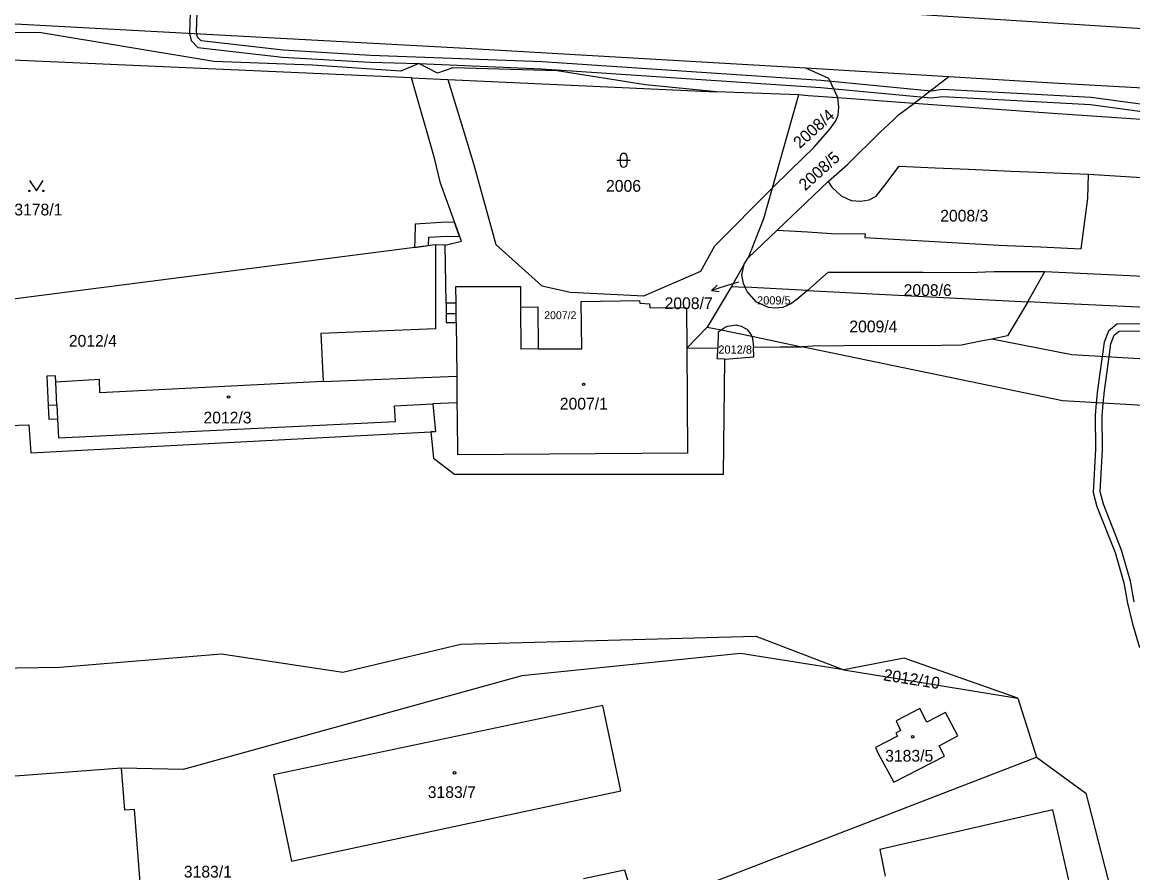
# Model space of a CAD drawing. Extents: x -869103 to -863415, y -1015889 to -1012477.
# Drawn here: x -866349.1 to -866188.4, y -1014341 to -1014217.9 of the extents above; entities that cross this region are included whole.
import ezdxf

# ---------------------------------------------------------------- set-up
doc = ezdxf.new("R2010")
doc.units = 0
for name, color, linetype in [('Hranice parcel', 7, 'Continuous'), ('Parcelní čísla', 7, 'Continuous'), ('Pop  PČ popisy', 7, 'Continuous'), ('Vnitřní kresba', 7, 'Continuous'), ('Věcná břemena k části', 7, 'Continuous'), ('Značky budov', 7, 'Continuous'), ('Značky kultur', 7, 'Continuous')]:
    doc.layers.add(name, color=color, linetype=linetype)

msp = doc.modelspace()

# ---------------------------------------------------------------- linework, layer by layer
at = {"layer": 'Hranice parcel'}
for p, q in [((-866292.75, -1014225.99), (-866378.17, -1014222.21)), ((-866292.75, -1014225.99), (-866287.52, -1014226.23)), ((-866287.52, -1014226.23), (-866248.66, -1014228.04)), ((-866287.52, -1014226.23), (-866284.83, -1014235.07)), ((-866236.8, -1014228.44), (-866240.61, -1014241.97)), ((-866220.1, -1014229.7), (-866231.11, -1014228.9)), ((-866194.87, -1014239.95), (-866092.98, -1014246.3)), ((-866239.9, -1014248.04), (-866232.5, -1014241)), ((-866244.08, -1014252.01), (-866239.9, -1014248.04)), ((-866239.9, -1014248.04), (-866235.49, -1014248.29)), ((-866289.31, -1014250.13), (-866382.69, -1014262.19)), ((-866287.91, -1014250.18), (-866289.31, -1014250.13)), ((-866287.76, -1014258.55), (-866287.91, -1014250.18)), ((-866244.67, -1014252.95), (-866244.08, -1014252.01)), ((-866244.67, -1014252.95), (-866246.48, -1014256.19)), ((-866203.61, -1014258.39), (-866201.15, -1014254.03)), ((-866246.48, -1014256.19), (-866250, -1014262.04)), ((-866246.48, -1014256.19), (-866244.52, -1014256.29)), ((-866235.49, -1014256.75), (-866244.52, -1014256.29)), ((-866235.49, -1014256.75), (-866203.61, -1014258.39)), ((-866250, -1014262.04), (-866252.93, -1014265.12)), ((-866230.24, -1014311.64), (-866205.08, -1014315.73)), ((-866260.16, -1014346.56), (-866202.38, -1014324.25)), ((-866334.69, -1014325.86), (-866419.47, -1014332.26))]:
    msp.add_line(p, q, dxfattribs=at)
for points in [[(-866564.4, -1014173.04), (-866551.48, -1014178.53), (-866472.75, -1014197.95), (-866443.8, -1014203.39), (-866405.07, -1014207.18), (-866319.44, -1014210.83), (-866244.9, -1014215.2), (-866146.71, -1014221.41), (-866140.03, -1014222.02), (-866096, -1014224.25), (-866069.13, -1014227.25), (-866022.19, -1014235.66), (-865901.45, -1014259.75)], [(-866400.67, -1014215.51), (-866390.28, -1014216.02), (-866284.93, -1014221.72)], [(-866248.66, -1014228.04), (-866258.91, -1014227), (-866271.7, -1014224.98), (-866286.77, -1014224.54), (-866289, -1014225.31), (-866291.69, -1014223.92), (-866294.31, -1014225.05), (-866307.09, -1014224.14), (-866321.36, -1014223.64), (-866346.31, -1014219.47), (-866399.82, -1014218.8), (-866400.72, -1014218.76)], [(-866284.93, -1014221.72), (-866235.77, -1014224.55), (-866215.04, -1014225.81)], [(-866287.91, -1014250.18), (-866285.55, -1014249.64), (-866288.58, -1014241.22), (-866289.45, -1014237.62), (-866292.75, -1014225.99)], [(-866215.04, -1014225.81), (-866200, -1014226.73), (-866158.99, -1014228.97)], [(-866236.8, -1014228.44), (-866242.08, -1014228.26), (-866248.66, -1014228.04)], [(-866240.61, -1014241.97), (-866237.9, -1014239.29), (-866234.58, -1014236.05), (-866232.25, -1014233.44), (-866231.39, -1014232.19), (-866231.07, -1014231.37), (-866230.97, -1014230.23), (-866231.11, -1014228.9)], [(-866231.11, -1014228.9), (-866235.38, -1014228.6), (-866236.8, -1014228.44)], [(-866232.5, -1014241), (-866229.68, -1014238.49), (-866224.99, -1014233.86), (-866223.01, -1014232.02), (-866222.31, -1014231.34), (-866220.9, -1014230.3), (-866220.1, -1014229.7)], [(-866091.69, -1014238.54), (-866200, -1014231.17), (-866220.1, -1014229.7)], [(-866284.83, -1014235.07), (-866283.76, -1014238.56), (-866280.56, -1014250.12)], [(-866232.5, -1014241), (-866231.98, -1014241.82), (-866230.61, -1014243.07), (-866229.19, -1014243.75), (-866227.85, -1014243.82), (-866226.58, -1014243.63), (-866225.54, -1014243.13), (-866224.47, -1014241.73), (-866222.24, -1014238.77), (-866217.03, -1014239.02), (-866212.21, -1014239.19), (-866206.03, -1014239.47), (-866194.87, -1014239.95)], [(-866235.49, -1014248.29), (-866232.03, -1014248.49), (-866227.14, -1014248.54), (-866227.21, -1014249.1), (-866207.83, -1014250.22), (-866201.81, -1014250.46), (-866195.92, -1014250.73), (-866194.95, -1014243.44), (-866194.87, -1014239.95)], [(-866250.93, -1014253.96), (-866248.9, -1014250.3), (-866240.61, -1014241.97)], [(-866240.61, -1014241.97), (-866241.85, -1014246.37), (-866243.13, -1014249.58), (-866244.08, -1014252.01)], [(-866289.31, -1014250.13), (-866289.3, -1014262.3), (-866305.89, -1014263), (-866305.53, -1014269.93), (-866337.82, -1014271.57), (-866337.89, -1014269.62), (-866344.2, -1014270.02), (-866344.24, -1014269.11), (-866345.49, -1014269.17), (-866345.29, -1014273.38), (-866345.2, -1014275.39), (-866343.94, -1014275.33), (-866343.82, -1014278.07), (-866295.1, -1014275.71), (-866295.21, -1014273.42), (-866289.7, -1014273.14)], [(-866280.56, -1014250.12), (-866273.91, -1014256.08), (-866269.76, -1014257), (-866259.16, -1014257.51), (-866250.93, -1014253.96)], [(-866244.52, -1014256.29), (-866244.76, -1014255.74), (-866244.97, -1014254.54), (-866244.67, -1014252.95)], [(-866235.49, -1014256.75), (-866232.5, -1014254.12), (-866218.78, -1014254.1), (-866212.23, -1014254.13), (-866208.5, -1014254.01), (-866201.15, -1014254.03)], [(-866201.15, -1014254.03), (-866155.28, -1014256.17), (-866155.51, -1014260.67)], [(-866287.76, -1014258.55), (-866286.31, -1014258.54), (-866286.34, -1014256.19), (-866277.02, -1014256.2), (-866277, -1014259.16), (-866274.47, -1014259.14), (-866274.43, -1014265.2), (-866268.15, -1014265.18), (-866268.22, -1014258.35), (-866259.78, -1014258.22), (-866259.75, -1014258.58), (-866258.32, -1014258.69), (-866258.31, -1014259.21), (-866253, -1014259.26), (-866252.93, -1014265.12)], [(-866235.49, -1014256.75), (-866237.04, -1014258.08), (-866237.89, -1014258.69), (-866239.08, -1014259.23), (-866240.2, -1014259.31), (-866241.13, -1014259.23), (-866242.91, -1014258.4), (-866244.24, -1014256.92), (-866244.37, -1014256.62), (-866244.52, -1014256.29)], [(-866287.76, -1014258.55), (-866287.75, -1014260.1), (-866287.74, -1014261.4), (-866286.29, -1014261.39), (-866286.23, -1014269.13), (-866286.19, -1014273.02), (-866289.7, -1014273.14)], [(-866203.61, -1014258.39), (-866206.57, -1014263.32), (-866208.84, -1014263.82)], [(-866155.51, -1014260.67), (-866200, -1014258.57), (-866203.61, -1014258.39)], [(-866382.69, -1014262.19), (-866380.15, -1014281.51), (-866351.07, -1014277.1), (-866351.09, -1014276.3), (-866348.13, -1014276.19), (-866347.8, -1014280.25), (-866289.99, -1014277.18)], [(-866250, -1014262.04), (-866247.99, -1014262.46), (-866243.56, -1014263.38), (-866236.33, -1014264.89)], [(-866247.43, -1014266.7), (-866243.26, -1014266.36), (-866243.32, -1014264.96), (-866239.4, -1014264.91), (-866236.33, -1014264.89)], [(-866208.84, -1014263.82), (-866210.67, -1014264.15), (-866213.21, -1014264.64), (-866219.02, -1014264.75), (-866225.72, -1014264.71), (-866234.74, -1014264.79), (-866236.33, -1014264.89)], [(-866045.86, -1014385.07), (-866057.72, -1014389.65), (-866064.07, -1014372.04), (-866074.29, -1014325.38), (-866087.82, -1014302.45), (-866102.61, -1014282.52), (-866136.18, -1014276.34), (-866198.61, -1014272.74), (-866236.33, -1014264.89)], [(-866079.67, -1014299.28), (-866099.85, -1014278.57), (-866145.81, -1014269.11), (-866197.27, -1014266.05), (-866208.84, -1014263.82)], [(-866247.43, -1014266.7), (-866248.56, -1014266.66), (-866248.49, -1014266.46), (-866248.48, -1014265.13), (-866252.93, -1014265.12)], [(-866289.99, -1014277.18), (-866289.59, -1014281.02), (-866286.55, -1014283.31), (-866247.63, -1014283.31), (-866247.43, -1014266.7)], [(-866289.7, -1014273.14), (-866289.28, -1014277.21), (-866289.99, -1014277.18)], [(-866446.76, -1014282.46), (-866441.56, -1014282.42), (-866438.65, -1014282.16), (-866436.71, -1014282.15), (-866436.73, -1014282.66), (-866430.81, -1014282.63), (-866412.42, -1014280.56), (-866398.8, -1014278.57), (-866402.92, -1014302.94), (-866387.82, -1014309.04), (-866359.17, -1014311.5), (-866343.6, -1014311.26), (-866320.23, -1014309.31), (-866302.71, -1014311.95), (-866285.64, -1014307.94), (-866242.97, -1014306.75), (-866230.24, -1014311.64)], [(-866230.24, -1014311.64), (-866235.17, -1014310.84), (-866245.17, -1014309.28), (-866276.79, -1014312.49), (-866325.8, -1014326.03), (-866334.69, -1014325.86)], [(-866205.08, -1014315.73), (-866221.53, -1014309.92), (-866230.24, -1014311.64)], [(-866205.08, -1014315.73), (-866203.83, -1014319.68), (-866202.38, -1014324.25)], [(-866265.08, -1014316.78), (-866312.71, -1014326.83), (-866310.12, -1014339.29), (-866262.48, -1014329.14), (-866265.08, -1014316.78)], [(-866222.74, -1014320.77), (-866222.5, -1014321.23), (-866225.68, -1014322.88), (-866225.26, -1014323.73), (-866223.02, -1014327.89), (-866215.7, -1014324.11), (-866216.47, -1014322.61), (-866213.76, -1014321.2), (-866215.54, -1014317.79), (-866218.24, -1014319.2), (-866219.26, -1014317.24), (-866222.68, -1014319.03), (-866222.03, -1014320.4), (-866222.74, -1014320.77)], [(-866202.38, -1014324.25), (-866195.23, -1014329.46), (-866179.71, -1014389.96), (-866179.43, -1014391.08)], [(-866418.03, -1014350.88), (-866417.91, -1014352.33), (-866399.67, -1014350.92), (-866399.78, -1014349.47), (-866375.61, -1014347.6), (-866375.5, -1014349.04), (-866370.34, -1014348.65), (-866370.46, -1014347.2), (-866349.99, -1014345.62), (-866349.88, -1014347.06), (-866333.13, -1014345.77), (-866333.29, -1014344.44), (-866331.85, -1014344.21), (-866332.81, -1014331.85), (-866334.21, -1014331.95), (-866334.69, -1014325.86)], [(-866267.89, -1014341.83), (-866261.97, -1014340.57), (-866260.16, -1014346.56)]]:
    msp.add_lwpolyline(points, dxfattribs=at)
at = {"layer": 'Pop  PČ popisy'}
for p, q in [((-866246.49, -1014255.86), (-866249.36, -1014256.74)), ((-866249.36, -1014256.74), (-866248.55, -1014255.97)), ((-866249.36, -1014256.74), (-866248.26, -1014256.92)), ((-866245.49, -1014255.55), (-866246.49, -1014255.86))]:
    msp.add_line(p, q, dxfattribs=at)
at = {"layer": 'Vnitřní kresba'}
for p, q in [((-866235.77, -1014224.55), (-866232.45, -1014226.04)), ((-866232.45, -1014226.04), (-866231.11, -1014228.9)), ((-866220.1, -1014229.7), (-866215.04, -1014225.81)), ((-866286.3, -1014260.09), (-866286.31, -1014258.54)), ((-866287.75, -1014260.1), (-866286.3, -1014260.09)), ((-866286.29, -1014261.39), (-866286.3, -1014260.09)), ((-866277, -1014259.16), (-866276.96, -1014265.22)), ((-866247, -1014261.93), (-866245.82, -1014261.74)), ((-866245.82, -1014261.74), (-866245.07, -1014261.9)), ((-866248.39, -1014262.72), (-866248.48, -1014265.13)), ((-866248.39, -1014262.72), (-866247.99, -1014262.46)), ((-866247.99, -1014262.46), (-866247.41, -1014262.08)), ((-866247.41, -1014262.08), (-866247, -1014261.93)), ((-866245.07, -1014261.9), (-866244.27, -1014262.36)), ((-866244.27, -1014262.36), (-866243.72, -1014263.01)), ((-866243.72, -1014263.01), (-866243.56, -1014263.38)), ((-866243.56, -1014263.38), (-866243.43, -1014263.7)), ((-866243.43, -1014263.7), (-866243.32, -1014264.96)), ((-866274.43, -1014265.2), (-866276.96, -1014265.22)), ((-866252.93, -1014265.12), (-866252.85, -1014280.29)), ((-866305.53, -1014269.93), (-866286.23, -1014269.13)), ((-866344.04, -1014273.32), (-866344.2, -1014270.02)), ((-866286.19, -1014273.02), (-866286.17, -1014275.12)), ((-866344.04, -1014273.32), (-866345.29, -1014273.38)), ((-866344.04, -1014273.32), (-866343.94, -1014275.33)), ((-866286.17, -1014275.12), (-866286.13, -1014280.51)), ((-866252.85, -1014280.29), (-866286.13, -1014280.51)), ((-866200.01, -1014331.86), (-866225.05, -1014337.62)), ((-866196.65, -1014346.75), (-866200.01, -1014331.86)), ((-866225.05, -1014337.62), (-866224.25, -1014341.48))]:
    msp.add_line(p, q, dxfattribs=at)
at = {"layer": 'Věcná břemena k části'}
for points in [[(-866324.59, -1014210.61), (-866324.87, -1014219.56), (-866324.61, -1014220.6), (-866323.67, -1014221.61), (-866311.41, -1014223), (-866298.75, -1014223.74), (-866291.69, -1014223.92), (-866273.94, -1014224.69), (-866233.58, -1014227.4), (-866217.6, -1014228.9), (-866215.92, -1014228.69), (-866194.58, -1014229.85), (-866178.94, -1014231.97)], [(-866178.86, -1014230.97), (-866194.48, -1014228.85), (-866215.96, -1014227.69), (-866217.62, -1014227.9), (-866233.5, -1014226.4), (-866273.88, -1014223.69), (-866298.71, -1014222.74), (-866311.33, -1014222), (-866323.19, -1014220.65), (-866323.69, -1014220.12), (-866323.81, -1014219.62), (-866323.87, -1014219.36), (-866323.59, -1014210.65)], [(-866187.31, -1014261.6), (-866190.78, -1014261.64), (-866191.98, -1014262.63), (-866192.59, -1014264.22), (-866192.88, -1014266.31), (-866193.56, -1014271.13), (-866193.73, -1014273.02), (-866193.89, -1014274.85), (-866193.85, -1014279.72), (-866194.16, -1014286), (-866193.63, -1014287.98), (-866191.02, -1014294.66), (-866189.74, -1014299.03), (-866189.22, -1014301.99), (-866188.5, -1014304.96), (-866187.48, -1014308.4)], [(-866188.24, -1014301.79), (-866188.76, -1014298.81), (-866190.08, -1014294.34), (-866192.67, -1014287.66), (-866193.16, -1014285.9), (-866192.85, -1014279.74), (-866192.89, -1014274.89), (-866192.73, -1014273.08), (-866192.56, -1014271.25), (-866191.88, -1014266.37), (-866191.61, -1014264.48), (-866191.14, -1014263.23), (-866190.42, -1014262.64), (-866187.31, -1014262.6)]]:
    msp.add_lwpolyline(points, dxfattribs=at)
msp.add_lwpolyline([(-866286.54, -1014246.9), (-866287.76, -1014246.87), (-866292.25, -1014247.14), (-866292.3, -1014249.4), (-866292.35, -1014250.52), (-866290.3, -1014250.26), (-866290.25, -1014249.06), (-866287.72, -1014248.91), (-866285.8, -1014248.95)], close=True, dxfattribs=at)
at = {"layer": 'Značky budov'}
for centre in [(-866267.88, -1014270.34), (-866319.23, -1014272.17), (-866220.29, -1014321.32), (-866286.54, -1014326.53)]:
    msp.add_circle(centre, 0.175, dxfattribs=at)
at = {"layer": 'Značky kultur'}
for p, q in [((-866262.59, -1014237.42), (-866262.59, -1014238.42)), ((-866261.59, -1014238.42), (-866261.59, -1014237.42)), ((-866263.09, -1014237.92), (-866261.09, -1014237.92))]:
    msp.add_line(p, q, dxfattribs=at)
msp.add_lwpolyline([(-866348.02, -1014240.85), (-866347.02, -1014242.35), (-866346.02, -1014240.85)], dxfattribs=at)
for centre in [(-866348.02, -1014242.35), (-866346.02, -1014242.35)]:
    msp.add_circle(centre, 0.1, dxfattribs=at)
for centre, start, end in [((-866262.09, -1014237.42), 0, 180), ((-866262.09, -1014238.42), 180, 359.9879)]:
    msp.add_arc(centre, 0.5, start, end, dxfattribs=at)

# ---------------------------------------------------------------- texts
at = {"layer": 'Parcelní čísla'}
for s, rotation, p in [('2008/4', 42, (-866236.61, -1014236.3)), ('2008/5', 42, (-866235.83, -1014242.41)), ('2012/10', 351, (-866224.6, -1014313.14))]:
    msp.add_text(s, height=1.7, rotation=rotation, dxfattribs=at).set_placement(p)
for s, height, p in [('2006', 1.7, (-866264.63, -1014242.47)), ('3178/1', 1.7, (-866350.21, -1014245.9)), ('2008/3', 1.7, (-866216.3, -1014246.79)), ('2008/6', 1.7, (-866221.59, -1014257.55)), ('2008/7', 1.7, (-866256.16, -1014259.45)), ('2009/5', 1.19, (-866242.79, -1014258.78)), ('2007/2', 1.139, (-866273.57, -1014260.9)), ('2009/4', 1.7, (-866229.44, -1014262.81)), ('2012/4', 1.7, (-866342.32, -1014264.89)), ('2012/8', 1.19, (-866248.39, -1014265.9)), ('2007/1', 1.7, (-866271.32, -1014273.98)), ('2012/3', 1.7, (-866322.85, -1014275.99)), ('3183/5', 1.7, (-866224.26, -1014324.91)), ('3183/7', 1.7, (-866290.41, -1014330.17)), ('3183/1', 1.7, (-866325.69, -1014341.68))]:
    msp.add_text(s, height=height, dxfattribs=at).set_placement(p)

doc.saveas('drawing.dxf')
